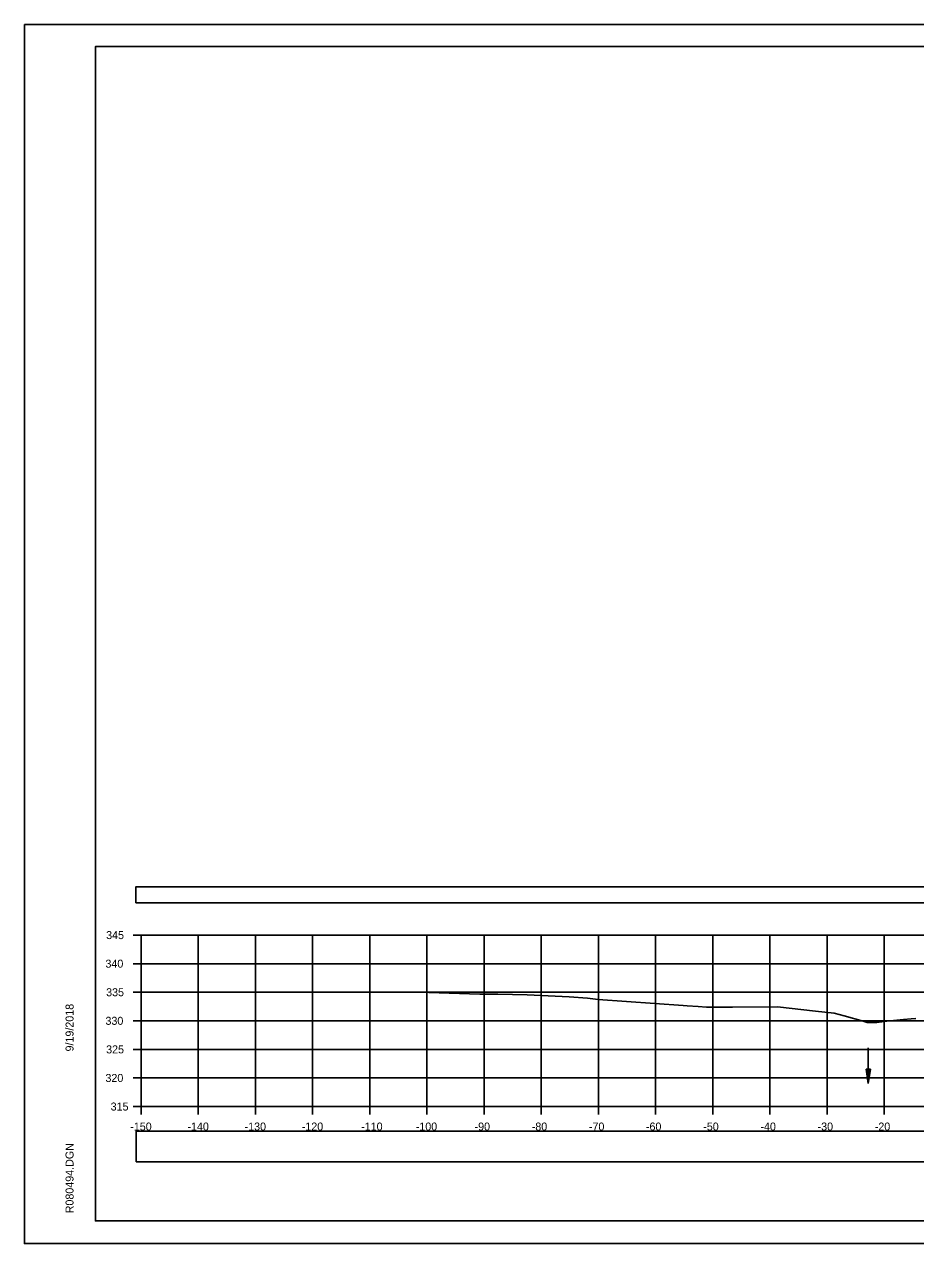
# Model space of a CAD drawing. Extents: x 1376273 to 1384221, y 378927 to 384592.
# Drawn here: x 1380021.2 to 1380177.1, y 384378.6 to 384591.9 of the extents above; entities that cross this region are included whole.
import ezdxf

# ---------------------------------------------------------------- set-up
doc = ezdxf.new("R2010")
doc.units = 0
for name, color, linetype in [('R_Axis', 7, 'Continuous'), ('R_Axis Annot', 7, 'Continuous'), ('R_Border', 7, 'Continuous'), ('R_Exist Surface', 7, 'Continuous'), ('R_Grid', 7, 'Continuous'), ('R_No Plot', 7, 'Continuous'), ('R_Water', 7, 'Continuous')]:
    doc.layers.add(name, color=color, linetype=linetype)

msp = doc.modelspace()

# ---------------------------------------------------------------- linework, layer by layer
at = {"layer": 'R_Axis'}
for p, q in [((1380040.26, 384432.58), (1380041.66, 384432.58)), ((1380041.66, 384402.58), (1380041.66, 384432.58)), ((1380040.26, 384427.58), (1380041.66, 384427.58)), ((1380040.26, 384422.58), (1380041.66, 384422.58)), ((1380040.26, 384417.58), (1380041.66, 384417.58)), ((1380040.26, 384412.58), (1380041.66, 384412.58)), ((1380040.26, 384407.58), (1380041.66, 384407.58)), ((1380040.26, 384402.58), (1380041.66, 384402.58)), ((1380041.66, 384402.58), (1380341.66, 384402.58)), ((1380041.66, 384401.18), (1380041.66, 384402.58)), ((1380051.66, 384401.18), (1380051.66, 384402.58)), ((1380061.66, 384401.18), (1380061.66, 384402.58)), ((1380071.66, 384401.18), (1380071.66, 384402.58)), ((1380081.66, 384401.18), (1380081.66, 384402.58)), ((1380091.66, 384401.18), (1380091.66, 384402.58)), ((1380101.66, 384401.18), (1380101.66, 384402.58)), ((1380111.66, 384401.18), (1380111.66, 384402.58)), ((1380121.66, 384401.18), (1380121.66, 384402.58)), ((1380131.66, 384401.18), (1380131.66, 384402.58)), ((1380141.66, 384401.18), (1380141.66, 384402.58)), ((1380151.66, 384401.18), (1380151.66, 384402.58)), ((1380161.66, 384401.18), (1380161.66, 384402.58)), ((1380171.66, 384401.18), (1380171.66, 384402.58))]:
    msp.add_line(p, q, dxfattribs=at)
at = {"layer": 'R_Axis Annot'}
for points in [[(1380040.77, 384438.23), (1380342.57, 384438.23), (1380342.57, 384441.05), (1380040.77, 384441.05)], [(1380040.81, 384392.89), (1380342.5, 384392.89), (1380342.5, 384398.3), (1380040.81, 384398.3)]]:
    msp.add_lwpolyline(points, close=True, dxfattribs=at)
at = {"layer": 'R_Border'}
for p, q in [((1380033.66, 384588.04), (1380349.84, 384588.04)), ((1380033.66, 384382.58), (1380033.66, 384588.04)), ((1380033.66, 384382.58), (1380033.66, 384382.58)), ((1380349.84, 384382.58), (1380033.66, 384382.58))]:
    msp.add_line(p, q, dxfattribs=at)
at = {"layer": 'R_Exist Surface'}
msp.add_lwpolyline([(1380092.02, 384422.55), (1380100.91, 384422.26), (1380104.04, 384422.27), (1380109.17, 384422.14), (1380116.52, 384421.8), (1380119.77, 384421.56), (1380121.59, 384421.32), (1380136.49, 384420.28), (1380137.21, 384420.19), (1380139.08, 384420.09), (1380140.54, 384419.98), (1380145.11, 384419.96), (1380152.96, 384420.03), (1380159.65, 384419.28), (1380162.89, 384418.92), (1380164.67, 384418.43), (1380167.97, 384417.5), (1380168.67, 384417.28), (1380168.87, 384417.29), (1380170.36, 384417.29), (1380172.14, 384417.5), (1380175, 384417.83), (1380176.35, 384417.93), (1380177.19, 384418)], dxfattribs=at)
at = {"layer": 'R_Grid'}
for p, q in [((1380041.66, 384432.58), (1380341.66, 384432.58)), ((1380041.66, 384402.58), (1380041.66, 384432.58)), ((1380051.66, 384402.58), (1380051.66, 384432.58)), ((1380061.66, 384402.58), (1380061.66, 384432.58)), ((1380071.66, 384402.58), (1380071.66, 384432.58)), ((1380081.66, 384402.58), (1380081.66, 384432.58)), ((1380091.66, 384402.58), (1380091.66, 384432.58)), ((1380101.66, 384402.58), (1380101.66, 384432.58)), ((1380111.66, 384402.58), (1380111.66, 384432.58)), ((1380121.66, 384402.58), (1380121.66, 384432.58)), ((1380131.66, 384402.58), (1380131.66, 384432.58)), ((1380141.66, 384402.58), (1380141.66, 384432.58)), ((1380151.66, 384402.58), (1380151.66, 384432.58)), ((1380161.66, 384402.58), (1380161.66, 384432.58)), ((1380171.66, 384402.58), (1380171.66, 384432.58)), ((1380041.66, 384427.58), (1380341.66, 384427.58)), ((1380041.66, 384422.58), (1380341.66, 384422.58)), ((1380041.66, 384417.58), (1380341.66, 384417.58)), ((1380041.66, 384412.58), (1380341.66, 384412.58)), ((1380041.66, 384407.58), (1380341.66, 384407.58)), ((1380041.66, 384402.58), (1380341.66, 384402.58))]:
    msp.add_line(p, q, dxfattribs=at)
at = {"layer": 'R_No Plot'}
for p, q in [((1380021.26, 384591.93), (1380354.59, 384591.93)), ((1380021.26, 384378.6), (1380354.59, 384378.6))]:
    msp.add_line(p, q, dxfattribs=at)
for points in [[(1380021.25, 384591.93), (1380354.59, 384591.93), (1380354.59, 384378.6), (1380021.25, 384378.6)], [(1380267.58, 384588.04), (1380267.58, 384578.16), (1380303.31, 384578.16), (1380303.31, 384575.24), (1380326.51, 384575.24), (1380326.51, 384550.91), (1380349.84, 384550.91), (1380349.84, 384382.58), (1380033.66, 384382.58), (1380033.66, 384588.04)]]:
    msp.add_lwpolyline(points, close=True, dxfattribs=at)
at = {"layer": 'R_Water'}
for p, q in [((1380168.87, 384412.87), (1380168.87, 384406.62)), ((1380168.5, 384409.12), (1380168.87, 384406.62)), ((1380169.25, 384409.12), (1380168.5, 384409.12)), ((1380168.56, 384409.12), (1380168.87, 384407.04)), ((1380168.62, 384409.12), (1380168.87, 384407.47)), ((1380168.69, 384409.12), (1380168.87, 384407.88)), ((1380168.75, 384409.12), (1380168.87, 384408.31)), ((1380168.81, 384409.12), (1380168.87, 384408.72)), ((1380169.25, 384409.12), (1380168.87, 384406.62)), ((1380168.99, 384409.12), (1380168.87, 384408.31)), ((1380169.12, 384409.12), (1380168.87, 384407.47)), ((1380169.19, 384409.12), (1380168.87, 384407.04)), ((1380169.06, 384409.12), (1380168.87, 384407.88)), ((1380168.93, 384409.12), (1380168.87, 384408.72))]:
    msp.add_line(p, q, dxfattribs=at)

# ---------------------------------------------------------------- texts
at = {"layer": 'R_Axis Annot'}
for s, p in [('345', (1380035.55, 384431.88)), ('340', (1380035.43, 384426.88)), ('335', (1380035.55, 384421.88)), ('330', (1380035.43, 384416.88)), ('325', (1380035.55, 384411.88)), ('320', (1380035.43, 384406.88)), ('315', (1380036.34, 384401.88)), ('-150', (1380039.77, 384398.38)), ('-140', (1380049.77, 384398.38)), ('-130', (1380059.77, 384398.38)), ('-120', (1380069.77, 384398.38)), ('-110', (1380080.16, 384398.38)), ('-100', (1380089.71, 384398.38)), ('-90', (1380100, 384398.38)), ('-80', (1380110, 384398.38)), ('-70', (1380120, 384398.38)), ('-60', (1380129.97, 384398.38)), ('-50', (1380140, 384398.38)), ('-40', (1380150, 384398.38)), ('-30', (1380160, 384398.38)), ('-20', (1380170, 384398.38))]:
    msp.add_text(s, height=1.4, dxfattribs=at).set_placement(p)
at = {"layer": 'R_Border'}
for s, p in [('9/19/2018', (1380029.85, 384412.22)), ('R080494.DGN', (1380029.85, 384383.9))]:
    msp.add_text(s, height=1.4, rotation=90, dxfattribs=at).set_placement(p)

doc.saveas('drawing.dxf')
